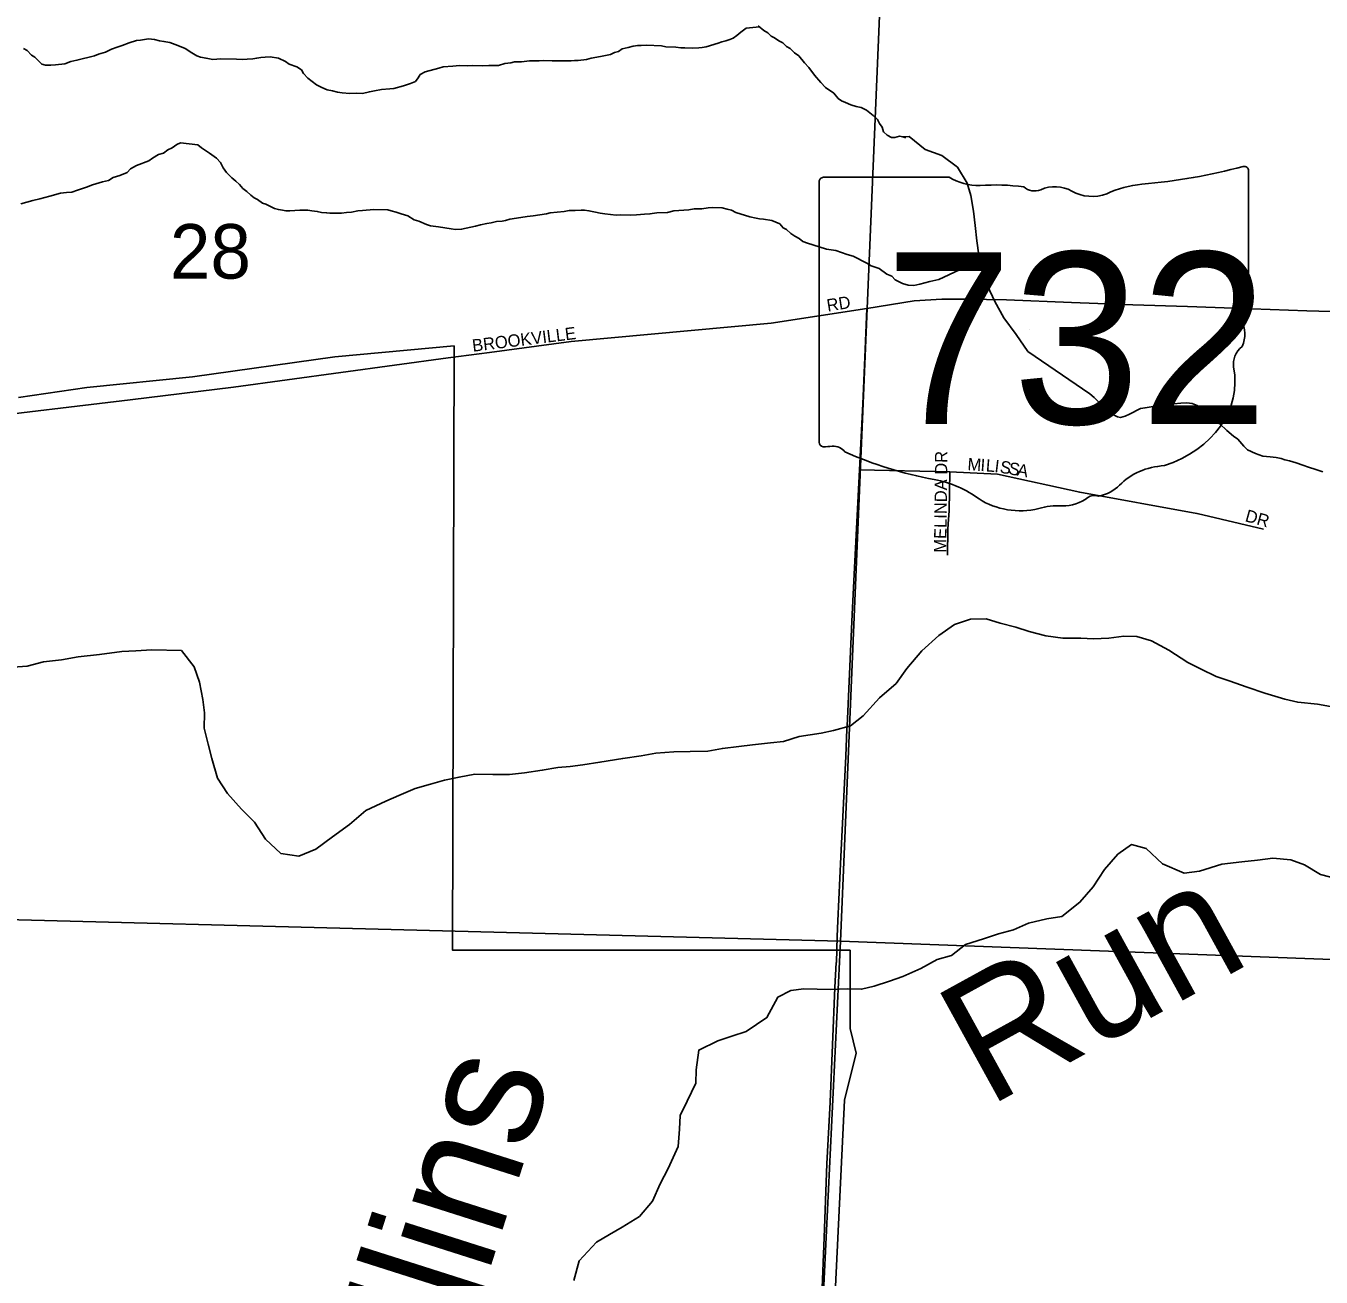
# Model space of a CAD drawing. Extents: x 1310247 to 1552180, y 377264 to 706493.
# Drawn here: x 1327714 to 1332965, y 550580 to 555655 of the extents above; entities that cross this region are included whole.
import ezdxf

# ---------------------------------------------------------------- set-up
doc = ezdxf.new("R2010")
doc.units = 0
for name, color, linetype in [('GM_X_City_Street', 7, 'Continuous'), ('GM_X_City_Street_Text', 7, 'Continuous'), ('GM_X_Corporation', 7, 'Continuous'), ('GM_X_County_Road', 7, 'Continuous'), ('GM_X_Minor_River', 7, 'Continuous'), ('GM_X_Minor_River_Text', 7, 'Continuous'), ('GM_X_Section', 7, 'Continuous'), ('GM_X_Section_Text', 7, 'Continuous'), ('GM_X_State_Location', 7, 'Continuous'), ('GM_X_State_Route', 7, 'Continuous'), ('GM_X_State_Shield', 7, 'Continuous')]:
    doc.layers.add(name, color=color, linetype=linetype)

msp = doc.modelspace()

# ---------------------------------------------------------------- linework, layer by layer
at = {"layer": 'GM_X_City_Street'}
for points in [[(1329426, 554308.9), (1329592.8, 554329.7), (1329925, 554374.1), (1330735.5, 554449), (1331122.8, 554508.1)], [(1331093.2, 553854.7), (1331459.4, 553846.5), (1331652.5, 553836.1), (1331986.7, 553763.3), (1332461.4, 553676.9), (1332461.9, 553676.8)], [(1331453.4, 553634.9), (1331456.5, 553687.6), (1331459.4, 553846.5)], [(1331450.5, 553507.9), (1331452, 553611.9), (1331453.4, 553634.9)], [(1332461.9, 553676.8), (1332731.5, 553613.2)]]:
    msp.add_lwpolyline(points, dxfattribs=at)
at = {"layer": 'GM_X_Corporation'}
msp.add_lwpolyline([(1330947.9, 549535.6), (1331032.6, 551297.9), (1331080.1, 551488.5), (1331055.2, 551588.4), (1331055.2, 551714.4), (1331055.2, 551906), (1329443.7, 551906), (1329449.7, 554356.6), (1328966.8, 554312.8), (1328389.5, 554231.8), (1327960.6, 554187.9), (1327684.3, 554147.4)], dxfattribs=at)
at = {"layer": 'GM_X_County_Road'}
msp.add_lwpolyline([(1325760.5, 553910.2), (1326343.8, 553972), (1327479.2, 554060.2), (1328137, 554137.4), (1328555.6, 554189.4), (1329425.7, 554308.9), (1329426, 554308.9)], dxfattribs=at)
at = {"layer": 'GM_X_Minor_River'}
for points in [[(1330688.6, 555650.2), (1330633.5, 555645), (1330612.8, 555629.6), (1330596.2, 555616.1), (1330581.8, 555604.6), (1330567.5, 555599), (1330551.2, 555593.5), (1330534.9, 555590.1), (1330520.7, 555584.5), (1330471.8, 555570.1), (1330455.6, 555566.7), (1330441.5, 555565.1), (1330415.3, 555564), (1330385.1, 555565.1), (1330369, 555565.6), (1330348.9, 555568.3), (1330308.7, 555569.7), (1330290.7, 555574.3), (1330230.4, 555576.4), (1330208.2, 555575.2), (1330194.1, 555575.7), (1330175.9, 555572.3), (1330155.5, 555566.9), (1330131.2, 555561.7), (1330116.7, 555550.2), (1330100.5, 555546.7), (1330084.1, 555539.2), (1330043.6, 555530.6), (1330005.1, 555523.8), (1329986.8, 555518.4), (1329952.4, 555513.6), (1329938.3, 555514.1), (1329924.1, 555512.5), (1329896, 555513.5), (1329847.6, 555513.2), (1329811.4, 555514.4), (1329795.3, 555513), (1329755, 555512.3), (1329722.6, 555509.4), (1329694.4, 555508.4), (1329680.2, 555504.9), (1329655.9, 555501.7), (1329629.5, 555494.5), (1329591.2, 555493.8), (1329567, 555492.7), (1329522.8, 555494.2), (1329502.6, 555492.9), (1329472.4, 555493.9), (1329444.1, 555490.9), (1329405.7, 555488.2), (1329387.4, 555482.8), (1329332.6, 555468.6), (1329312.1, 555457.2), (1329303.6, 555443.4), (1329293, 555429.7), (1329272.6, 555420.3), (1329244.1, 555411.3), (1329205.4, 555400.5), (1329189.3, 555399.1), (1329155, 555396.2), (1329126.6, 555391.2), (1329106.3, 555387.8), (1329077.9, 555380.8), (1329053.8, 555381.6), (1329027.6, 555380.5), (1328995.4, 555383.6), (1328977.4, 555386.2), (1328957.4, 555391), (1328935.4, 555395.7), (1328913.6, 555404.5), (1328891.8, 555415.3), (1328856.4, 555442.7), (1328838.9, 555461.4), (1328831.4, 555475.8), (1328811.6, 555488.5), (1328781.8, 555499.6), (1328766, 555510.2), (1328738.3, 555523.2), (1328704.2, 555528.4), (1328684, 555527.1), (1328665.9, 555525.7), (1328649.7, 555524.3), (1328633.5, 555520.8), (1328611.3, 555519.5), (1328593.1, 555518.2), (1328567, 555519.1), (1328504.6, 555521.2), (1328472.3, 555518.3), (1328444.3, 555523.3), (1328422.3, 555528.1), (1328406.3, 555532.7), (1328386.6, 555545.4), (1328359, 555562.4), (1328329.2, 555575.5), (1328297.3, 555586.7), (1328273.3, 555591.5), (1328255.3, 555594.2), (1328235.3, 555598.9), (1328211.2, 555601.7), (1328178.9, 555596.8), (1328162.7, 555595.3)], [(1331281.5, 555200.3), (1331269.2, 555204.7), (1331255.2, 555207.2), (1331236.9, 555201.8), (1331222.8, 555202.3), (1331205, 555210.9), (1331191.4, 555225.5), (1331186, 555243.8), (1331174.4, 555258.3), (1331166.9, 555274.6), (1331149.3, 555291.3), (1331135.5, 555301.9), (1331121.8, 555312.4), (1331100, 555323.2), (1331080, 555327.9), (1331058.1, 555334.7), (1331036.2, 555343.5), (1331020.3, 555350.1), (1331006.6, 555360.6), (1330989.2, 555381.3), (1330955.7, 555404.6), (1330936.3, 555425.4), (1330911, 555454.4), (1330887.9, 555485.4), (1330870.4, 555504.1), (1330847.2, 555533.1), (1330829.5, 555545.7), (1330811.9, 555562.4), (1330798.1, 555571), (1330782.5, 555585.6), (1330766.7, 555594.2), (1330749, 555606.8), (1330735.1, 555613.4), (1330721.4, 555625.9), (1330705.7, 555636.5), (1330682.1, 555655.4)], [(1328162.7, 555595.3), (1328132.2, 555586.3), (1328103.6, 555575.3), (1328083.2, 555567.9), (1328060.8, 555560.6), (1328036.2, 555547.4), (1328007.8, 555540.3), (1327991.4, 555532.8), (1327920.4, 555515.2), (1327896, 555510), (1327871.5, 555500.8), (1327833.1, 555496.1), (1327814.9, 555494.7), (1327792.8, 555495.4), (1327778.9, 555499.9), (1327749.6, 555527.1), (1327735.8, 555535.6), (1327718.3, 555554.3), (1327704.4, 555562.8)], [(1328768, 554904.6), (1328754, 554907.1), (1328737.9, 554909.7), (1328722, 554914.3), (1328708.1, 554920.8), (1328686.3, 554931.6), (1328672.4, 554936.1), (1328652.7, 554950.8), (1328638.8, 554957.4), (1328625.1, 554967.9), (1328609.5, 554982.5), (1328593.8, 554995.1), (1328580.2, 555011.7), (1328564.5, 555024.3), (1328548.9, 555038.9), (1328527.5, 555059.8), (1328514, 555078.3), (1328502.7, 555100.8), (1328487.1, 555117.5), (1328457.6, 555138.6), (1328426.1, 555159.8), (1328410.4, 555172.4), (1328340.2, 555180.9), (1328325.8, 555173.3), (1328307.3, 555159.9), (1328288.9, 555152.5), (1328272.3, 555139), (1328252, 555133.6), (1328227.3, 555118.4), (1328212.8, 555106.8), (1328161.9, 555088.4), (1328137.3, 555075.2), (1328124.7, 555059.6), (1328094.1, 555048.5), (1328067.6, 555039.4), (1328049.1, 555028), (1328024.7, 555022.8), (1327984, 555010.1), (1327959.6, 555000.9), (1327922.9, 554988), (1327900.5, 554980.8), (1327878.3, 554979.5), (1327854, 554976.3), (1327811.3, 554963.7), (1327770.7, 554953.1), (1327742.2, 554946), (1327693.5, 554933.6)], [(1331269.2, 555204.7), (1331295.2, 555206.6), (1331359.9, 555152.9), (1331427.3, 555129.2), (1331490.2, 555081.6), (1331530.5, 555016.5), (1331545.3, 554966.1), (1331555.7, 554903.8), (1331562.3, 554845.5), (1331568.7, 554783.2), (1331577.3, 554724.9), (1331590, 554672.5), (1331612.1, 554599.9), (1331642.6, 554537), (1331678.9, 554470), (1331729.2, 554402.7), (1331775.5, 554333.4)], [(1331582.2, 554704.5), (1331415.1, 554626.4), (1331378.5, 554617.6), (1331337.9, 554606.9), (1331313.6, 554601.7), (1331291.4, 554602.5), (1331267.5, 554609.3), (1331237.8, 554624.4), (1331224.2, 554639), (1331204.3, 554647.7), (1331172.9, 554670.9), (1331141, 554682.1), (1331123.3, 554692.8), (1331067.8, 554720.8), (1331043.9, 554727.7), (1330998.1, 554743.3), (1330960, 554748.7), (1330904.2, 554766.7), (1330882.3, 554773.5), (1330864.4, 554780.1), (1330848.7, 554792.7), (1330830.8, 554801.4), (1330815.1, 554812), (1330797.5, 554828.7), (1330783.6, 554835.2), (1330770.1, 554851.8), (1330738.3, 554864.9), (1330704.2, 554870.1), (1330688.2, 554872.7), (1330674.2, 554875.2), (1330648.2, 554880.1), (1330592.4, 554898.1), (1330574.6, 554906.8), (1330556.6, 554911.4), (1330536.6, 554916.1), (1330498.4, 554917.5), (1330480.2, 554916.1), (1330453.9, 554912.9), (1330423.7, 554912), (1330401.4, 554908.7), (1330340.9, 554904.8), (1330314.4, 554897.6), (1330272.1, 554897.1), (1330243.8, 554892), (1330221.6, 554890.8), (1330189.3, 554887.9), (1330165.1, 554886.7), (1330124.8, 554888.1), (1330106.6, 554886.7), (1330060.5, 554892.3), (1330042.5, 554894.9), (1330022.5, 554899.6), (1329996.5, 554904.6), (1329978.4, 554907.2), (1329964.4, 554907.7), (1329940.2, 554906.5), (1329915.9, 554905.3), (1329895.7, 554902), (1329839.1, 554895.9), (1329824.9, 554892.4), (1329770.2, 554884.2), (1329746, 554881), (1329703.5, 554874.4), (1329675.2, 554871.4), (1329658.9, 554865.9), (1329644.6, 554862.4), (1329622.4, 554861.1), (1329600.1, 554855.9), (1329581.9, 554852.5), (1329557.5, 554847.3), (1329537.2, 554841.9), (1329480.4, 554829.8), (1329456.2, 554828.6), (1329438.2, 554831.3), (1329412.2, 554836.2), (1329386.1, 554839.1), (1329354, 554844.2), (1329338.1, 554848.8), (1329306.3, 554862), (1329288.4, 554868.6), (1329262.7, 554883.6), (1329234.8, 554892.6), (1329214.9, 554899.3), (1329194.9, 554904), (1329181, 554908.5), (1329124.6, 554910.4), (1329078.2, 554906), (1329060, 554904.6), (1329033.6, 554899.5), (1329013.5, 554898.2), (1328993.2, 554894.9), (1328979.1, 554895.3), (1328946.9, 554894.4), (1328932.9, 554896.9), (1328912.7, 554897.6), (1328894.8, 554902.3), (1328872.7, 554905.1), (1328856.7, 554907.6), (1328824.4, 554906.7), (1328784.1, 554904.1), (1328768, 554904.6)], [(1332972, 553845.5), (1332944.1, 553856.2), (1332914.2, 553865), (1332890.3, 553873.6), (1332864.4, 553882.2), (1332836.5, 553891), (1332818.6, 553895.4), (1332802.6, 553899.8), (1332782.6, 553904.3), (1332758.6, 553906.9), (1332728.5, 553909.7), (1332698.7, 553920.5), (1332666.9, 553935.3), (1332651.1, 553949.7), (1332627.7, 553978.4), (1332609.9, 553990.9), (1332582.3, 554013.6), (1332554.9, 554040.4), (1332533.1, 554052.9), (1332507.6, 554079.7), (1332493.8, 554092), (1332478, 554102.4), (1332462.2, 554114.9), (1332442.3, 554123.4), (1332420.3, 554125.9), (1332396.2, 554124.5), (1332368, 554121.2), (1332331.7, 554116.1), (1332303.6, 554114.8), (1332275.4, 554109.5), (1332251.2, 554106.1), (1332233, 554102.5), (1332188.3, 554079.6), (1332170.1, 554072), (1332151.9, 554066.4), (1332139.9, 554068.8), (1332108.1, 554083.6), (1332092.4, 554100), (1332080.7, 554114.3), (1332045.3, 554147.3), (1332027.6, 554161.8), (1331775.5, 554333.4)], [(1333018.1, 552891.8), (1332950.2, 552903.4), (1332870.2, 552911.4), (1332818.5, 552924.8), (1332736.9, 552948.8), (1332665.3, 552972.7), (1332591.8, 552998.5), (1332540.1, 553015.9), (1332478.7, 553045.5), (1332425.2, 553072.9), (1332348.3, 553122.9), (1332277.1, 553160.8), (1332217.4, 553178.3), (1332165.3, 553179.6), (1332104.9, 553171), (1332042.7, 553168.6), (1331990.7, 553171.8), (1331918.5, 553171.6), (1331848.5, 553181.4), (1331780.8, 553199.1), (1331727.1, 553216.5), (1331663.4, 553232.1), (1331607.7, 553249.5), (1331543.5, 553249.1), (1331478.8, 553226.6), (1331415.5, 553182), (1331345.7, 553119.5), (1331285.7, 553048.8), (1331242, 552987.7), (1331174.4, 552929.2), (1331108.3, 552856.6), (1331057.2, 552815.7), (1330988.5, 552797.4), (1330938.1, 552786.6), (1330849.5, 552772.7), (1330784.8, 552752.2), (1330732.6, 552747.5), (1330660.2, 552739.2), (1330603.9, 552732.6), (1330537.5, 552724.2), (1330479.1, 552713.6), (1330406.8, 552711.4), (1330340.7, 552711), (1330268.3, 552704.8), (1330207.9, 552694.2), (1330133.4, 552684), (1330040.8, 552668.3), (1329972.4, 552657.9), (1329920.1, 552651.2), (1329869.8, 552646.4), (1329807.4, 552635.9), (1329734.9, 552625.7), (1329674.6, 552619.1), (1329606.4, 552618.8), (1329534.3, 552620.6), (1329469.8, 552608.1), (1329411.3, 552595.5), (1329354.8, 552578.9), (1329292.2, 552562.3), (1329225.3, 552533.9), (1329172.6, 552511.1), (1329091.4, 552473), (1329025.8, 552416.5), (1328956.3, 552366), (1328888.8, 552315.5), (1328819.9, 552287.1), (1328748, 552298.9), (1328685.4, 552356.6), (1328641, 552425.9), (1328588.2, 552477.4), (1328531.7, 552541), (1328491.2, 552604.2), (1328467.2, 552683), (1328452.6, 552741.5), (1328436.2, 552806.1), (1328437.8, 552868.3), (1328431.2, 552922.6), (1328417, 552993.2), (1328396.5, 553055.8), (1328344.1, 553121.3), (1328223.8, 553124.3), (1328159.6, 553119.9), (1328103.3, 553117.2), (1328012.8, 553105.4), (1327926.3, 553095.5), (1327857.8, 553083.2), (1327785.4, 553074.9), (1327718.9, 553058.5), (1327662.6, 553053.9)], [(1333030.3, 552195.3), (1332962.6, 552213.1), (1332897.5, 552252.8), (1332841.8, 552272.2), (1332769.8, 552280), (1332707.5, 552271.5), (1332643.1, 552265.1), (1332562.7, 552255), (1332471.7, 552227.2), (1332409.3, 552218.7), (1332322.1, 552256.9), (1332255.5, 552318.8), (1332195.8, 552334.3), (1332140.6, 552295.5), (1332086.9, 552232.7), (1332041, 552163.6), (1331987.2, 552100.7), (1331913.6, 552042.3), (1331853.2, 552033.8), (1331778.5, 552015.6), (1331717.7, 551989), (1331657.1, 551972.4), (1331596.4, 551951.9), (1331523.7, 551929.6), (1331466.4, 551884.8), (1331407.8, 551868.2), (1331342.7, 551831.7), (1331269.7, 551799.4), (1331215.1, 551780.7), (1331152.4, 551760.2), (1331101.9, 551747.4), (1331045.8, 551748.8), (1330975.6, 551746.5), (1330867.4, 551749.2), (1330815.1, 551742.4), (1330762.3, 551715.7), (1330718, 551632.5), (1330634.4, 551576.4), (1330575.7, 551557.8), (1330519.1, 551539.1), (1330441.9, 551500.9), (1330431.9, 551420.9), (1330430.5, 551366.8), (1330394.5, 551293.4), (1330367, 551235.9), (1330363.5, 551179.8), (1330357.7, 551109.8), (1330317.3, 551020.5), (1330285.7, 550959.1), (1330253.8, 550887.7), (1330202.1, 550826.7), (1330130.8, 550782.3), (1330079.9, 550753.5), (1330027, 550722.7), (1329956.8, 550646.2), (1329934.7, 550566.5)]]:
    msp.add_lwpolyline(points, dxfattribs=at)
at = {"layer": 'GM_X_Section'}
for points in [[(1325904.4, 557426.9), (1331237.8, 557204.3), (1331016.4, 551943.3), (1325704.6, 552080.5)], [(1331237.8, 557204.3), (1336481.3, 557003), (1336267.4, 551747.3), (1331016.4, 551943.3)], [(1325704.6, 552080.5), (1331016.4, 551943.3), (1330756.7, 546578.8), (1325455.2, 546798.8)], [(1331016.4, 551943.3), (1336267.4, 551747.3), (1336130.9, 546373.7), (1335775.1, 546384.3), (1330756.7, 546578.8)]]:
    msp.add_lwpolyline(points, close=True, dxfattribs=at)
at = {"layer": 'GM_X_State_Route'}
for points in [[(1331122.8, 554508.1), (1331315.4, 554539.3), (1331427.5, 554546), (1331527, 554546.8), (1331688.9, 554543.8), (1331953.2, 554533.4), (1332201.3, 554523), (1332424, 554516.3), (1332684.7, 554506.6), (1332906.9, 554498.9), (1333054.2, 554494.5)], [(1331042.8, 552803.1), (1331043.3, 552815), (1331054.1, 553056.7), (1331063.8, 553269.4), (1331075.2, 553484.4), (1331093.2, 553854.7), (1331107.5, 554121.2), (1331115.6, 554309.8), (1331122.8, 554508.1)], [(1331003.5, 551961.9), (1331005.8, 552025.1), (1331018.3, 552285), (1331038.2, 552693.3), (1331042.8, 552803.1)], [(1330999.6, 551856.6), (1331003.5, 551961.9)], [(1330928.5, 550196.7), (1330950.1, 550740.9), (1330961.4, 551040.1), (1330973.9, 551289.7), (1330993.3, 551755.5), (1330999.5, 551856.1), (1330999.6, 551856.6)]]:
    msp.add_lwpolyline(points, dxfattribs=at)
at = {"layer": 'GM_X_State_Shield'}
for p, q in [((1332670.8, 554514.4), (1332670.8, 555067.2)), ((1330930.6, 555022.8), (1330930.6, 553966.2)), ((1331457.3, 555041), (1330947.7, 555041)), ((1332670.6, 554514.6), (1332670.8, 554514.4))]:
    msp.add_line(p, q, dxfattribs=at)
for centre, major_axis, start_param, end_param in [((1332050.9, 556481.5), (1845.5, 0), 4.814394, 5.042369), ((1332651.5, 555069.5), (19.4, 0), 6.141152, 7.989035), ((1330950.5, 555025.1), (20.2, 0), 1.712693, 3.28349), ((1331578.7, 555163.7), (195.5, 0), 4.042523, 4.731795), ((1331643.5, 554447.8), (702, 0), 1.404758, 1.657858), ((1331802.9, 555030.5), (56.4, 0), 3.836095, 5.185415), ((1331885.7, 554908.4), (117.3, 0), 0.950623, 2.079405), ((1332286.3, 554718.3), (371.3, 0), 1.699011, 2.107814), ((1332037.1, 555075.9), (141.1, 0), 4.081561, 5.145723), ((1332666.3, 554473.9), (30, 0), 1.883978, 3.671073), ((1332650.1, 554512.3), (20.7, 0), 5.05454, 6.418171), ((1332475.6, 554404), (180, 0), 5.934695, 6.695948), ((1332740.2, 554283.1), (130.9, 0), 2.387724, 3.262537), ((1332154.3, 554212.8), (461.6, 0), 5.101752, 6.440018), ((1330950.7, 553963.9), (20.3, 0), 3.00124, 4.508301), ((1330953.8, 554072), (155.2, 0), 4.665946, 4.897461), ((1330985.5, 553905.2), (56, 0), 0.519207, 1.627899), ((1331692.1, 554854.6), (1332.7, 0), 4.195997, 4.488961), ((1332348.9, 553669.5), (252.8, 0), 1.647645, 2.488434), ((1331294.8, 553491.5), (417, 0), 0.823519, 1.323587), ((1332028.6, 553863.8), (149.1, 0), 4.937069, 5.64225), ((1331918, 553820.8), (141, 0), 4.691044, 5.507374), ((1332045.5, 553718.5), (39.7, 0), 1.147584, 2.315152), ((1331745.8, 553900), (264.6, 0), 4.026481, 4.996735), ((1331898.7, 553534.7), (217.4, 0), 1.495662, 1.94098)]:
    msp.add_ellipse(centre, major_axis=major_axis, ratio=0.8, start_param=start_param, end_param=end_param, dxfattribs=at)

# ---------------------------------------------------------------- texts
at = {"layer": 'GM_X_City_Street_Text'}
for s, rotation, p in [('RD', 8.9678, (1330964.7, 554495.7)), ('BROOKVILLE', 7.0443, (1329526.2, 554332.9)), ('MELINDA DR', 89.3413, (1331445.3, 553518.2)), ('M', 355.8437, (1331530, 553853.4)), ('I', 355.8435, (1331582.6, 553849.6)), ('L', 355.6791, (1331604.5, 553848)), ('I', 353.1644, (1331639.1, 553845.4)), ('S', 350.6971, (1331660.3, 553842.8)), ('S', 349.8937, (1331694.9, 553837.2)), ('A', 349.8716, (1331729.5, 553831)), ('DR', 344.4841, (1332653.8, 553646.2))]:
    msp.add_text(s, height=50, rotation=rotation, dxfattribs=at).set_placement(p)
at = {"layer": 'GM_X_Minor_River_Text'}
for s, height, rotation, p in [('Run', 499.95, 28.8105, (1331614.4, 551267.7)), ('Collins', 499.87, 72.3175, (1329237.4, 549490.5))]:
    msp.add_text(s, height=height, rotation=rotation, dxfattribs=at).set_placement(p)
at = {"layer": 'GM_X_Section_Text'}
msp.add_text('28', height=221, rotation=0, dxfattribs=at).set_placement((1328297.5, 554629.7))
at = {"layer": 'GM_X_State_Location'}
for s in ['s', 'r']:
    msp.add_text(s, height=1, dxfattribs=at).set_placement((1331781.1, 554424.2))
msp.add_text('732', height=1, rotation=0, dxfattribs=at).set_placement((1331428.1, 554351.5))
at = {"layer": 'GM_X_State_Shield'}
msp.add_text('732', height=696.1, dxfattribs=at).set_placement((1331196.3, 554040.7))

doc.saveas('drawing.dxf')
